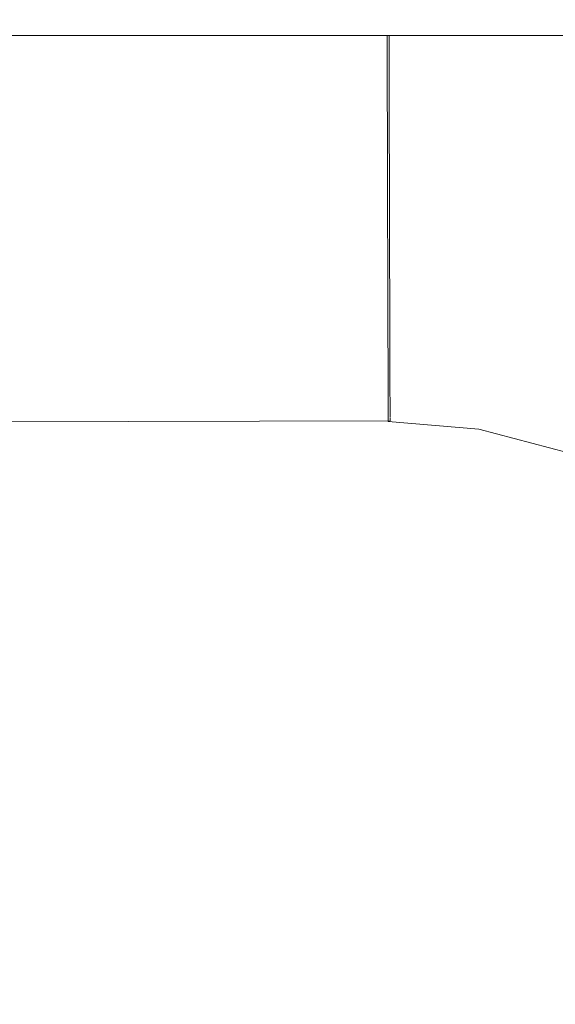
# Model space of a CAD drawing. Header units: millimetres. Extents: x -30280 to 309309, y -17460 to 4378.
# Tile 368 of 656: x 123835 to 123853, y -11015 to -10983. Entities that reach past the tile are written whole.
import ezdxf

# ---------------------------------------------------------------- set-up
doc = ezdxf.new("R2010")
doc.units = ezdxf.units.MM
doc.header["$MEASUREMENT"] = 0
doc.linetypes.add('Wipeout_Contour', pattern=[1000, 0, -1000])
doc.layers.add('P1_PLANTA PRIMERA_3_Nuevo_08_E_Envans secs', color=7, linetype='Continuous')
doc.layers.add('P1_PLANTA PRIMERA_3_Nuevo_09_EI_Mobiliari general', color=7, linetype='Continuous')
doc.layers.add('P1_PLANTA PRIMERA_3_Nuevo_09_EI_Mobiliari general_Pluma_Nº__1', color=7, linetype='Continuous', lineweight=5)

msp = doc.modelspace()

# ---------------------------------------------------------------- wipeouts: each hides what was drawn before it
at = {"color": 254, "linetype": 'Wipeout_Contour', "lineweight": 0, "ltscale": 744380.35708}
msp.add_wipeout([(125602.392, -8989.05), (119928.08, -8989.05), (119928.08, -9336.05), (125456.836, -9336.05), (125456.836, -11434.05), (125602.392, -11434.05)], dxfattribs=at).dxf.layer = 'P1_PLANTA PRIMERA_3_Nuevo_08_E_Envans secs'

# ---------------------------------------------------------------- next in the draw order: wipeouts: each hides what was drawn before it
at = {"color": 254, "linetype": 'Wipeout_Contour', "lineweight": 0, "ltscale": 13224043.01546531}
msp.add_wipeout([(124316.836, -9376.05), (119928.079, -9376.05), (119928.079, -11281.741), (119970.612, -11044.193), (119971.249, -11041.854), (119975.179, -11019.562), (119953.583, -11019.562), (119953.583, -10963.994), (119967.219, -10537.884), (120389.947, -10537.884), (120403.511, -10963.994), (120403.583, -11019.562), (120381.987, -11019.562), (120385.917, -11041.854), (120386.554, -11044.193), (120428.583, -11278.93), (120470.612, -11044.193), (120471.249, -11041.854), (120475.179, -11019.562), (120453.583, -11019.562), (120453.583, -10963.994), (120467.219, -10537.884), (120889.947, -10537.884), (120903.511, -10963.994), (120903.583, -11019.562), (120881.987, -11019.562), (120885.917, -11041.854), (120886.554, -11044.193), (120928.583, -11278.93), (120970.612, -11044.193), (120971.249, -11041.854), (120975.179, -11019.562), (120953.583, -11019.562), (120953.583, -10963.994), (120967.219, -10537.884), (121389.947, -10537.884), (121403.511, -10963.994), (121403.583, -11019.562), (121381.987, -11019.562), (121385.917, -11041.854), (121386.554, -11044.193), (121428.583, -11278.93), (121470.612, -11044.193), (121471.249, -11041.854), (121475.179, -11019.562), (121453.583, -11019.562), (121453.583, -10963.994), (121467.219, -10537.884), (121889.947, -10537.884), (121903.511, -10963.994), (121903.583, -11019.562), (121881.987, -11019.562), (121885.917, -11041.854), (121886.554, -11044.193), (121928.583, -11278.93), (121970.612, -11044.193), (121971.249, -11041.854), (121975.179, -11019.562), (121953.583, -11019.562), (121953.583, -10963.994), (121967.219, -10537.884), (122389.947, -10537.884), (122403.511, -10963.994), (122403.583, -11019.562), (122381.987, -11019.563), (122385.917, -11041.854), (122386.554, -11044.193), (122428.583, -11278.93), (122470.612, -11044.193), (122471.249, -11041.854), (122475.179, -11019.562), (122453.583, -11019.562), (122453.583, -10963.994), (122467.219, -10537.884), (122889.947, -10537.884), (122903.511, -10963.994), (122903.583, -11019.562), (122881.987, -11019.563), (122885.917, -11041.854), (122886.554, -11044.193), (122928.583, -11278.93), (122970.612, -11044.193), (122971.249, -11041.854), (122975.179, -11019.562), (122953.583, -11019.562), (122953.583, -10963.994), (122967.219, -10537.884), (123389.947, -10537.884), (123403.511, -10963.994), (123403.583, -11019.562), (123381.987, -11019.563), (123385.917, -11041.854), (123386.554, -11044.193), (123428.583, -11278.93), (123470.612, -11044.193), (123471.249, -11041.854), (123475.179, -11019.562), (123453.583, -11019.562), (123453.583, -10963.994), (123467.219, -10537.884), (123889.947, -10537.884), (123903.511, -10963.994), (123903.583, -11019.562), (123881.987, -11019.563), (123885.917, -11041.854), (123886.554, -11044.193), (123947.763, -11386.05), (124316.836, -11386.05)], dxfattribs=at).dxf.layer = 'P1_PLANTA PRIMERA_3_Nuevo_08_E_Envans secs'

# ---------------------------------------------------------------- next in the draw order: wipeouts: each hides what was drawn before it
at = {"color": 254, "linetype": 'Wipeout_Contour', "lineweight": 0, "ltscale": 496659.374906}
msp.add_wipeout([(123453.583, -10983.748), (123903.583, -10983.748), (123903.583, -10972.213), (123453.583, -10972.213)], dxfattribs=at).dxf.layer = 'P1_PLANTA PRIMERA_3_Nuevo_09_EI_Mobiliari general'
at = {"color": 254, "linetype": 'Wipeout_Contour', "lineweight": 0, "ltscale": 3476682.209337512}
msp.add_wipeout([(123493.049, -11010.362), (123491.473, -11019.295), (123497.48, -11017.694), (123503.14, -11017.221), (123678.583, -11017.677), (123854.026, -11017.194), (123859.686, -11017.694), (123865.236, -11019.146), (123864.118, -11010.361), (123863.349, -11007.494), (123862.092, -11004.803), (123860.387, -11002.372), (123858.285, -11000.276), (123855.85, -10998.576), (123853.157, -10997.327), (123850.287, -10996.565), (123847.328, -10996.314), (123691.775, -10996.726), (123678.583, -10996.763), (123665.392, -10996.8), (123509.838, -10996.292), (123506.879, -10996.565), (123504.009, -10997.327), (123501.316, -10998.576), (123498.881, -11000.276), (123496.779, -11002.372), (123495.074, -11004.803), (123493.818, -11007.494)], dxfattribs=at).dxf.layer = 'P1_PLANTA PRIMERA_3_Nuevo_09_EI_Mobiliari general'

# ---------------------------------------------------------------- next in the draw order: wipeouts: each hides what was drawn before it
at = {"color": 254, "linetype": 'Wipeout_Contour', "lineweight": 0, "ltscale": 621703.911786}
msp.add_wipeout([(123852.515, -10983.748), (123852.342, -10984.742), (123857.237, -10986.042), (123857.626, -10984.967), (123853.033, -10983.748)], dxfattribs=at).dxf.layer = 'P1_PLANTA PRIMERA_3_Nuevo_09_EI_Mobiliari general'
at = {"color": 254, "linetype": 'Wipeout_Contour', "lineweight": 0, "ltscale": 373016.185648}
msp.add_wipeout([(123850.37, -10996.089), (123853.321, -10996.873), (123850.47, -10995.509)], dxfattribs=at).dxf.layer = 'P1_PLANTA PRIMERA_3_Nuevo_09_EI_Mobiliari general'

# ---------------------------------------------------------------- next in the draw order: linework, layer by layer
at = {"layer": 'P1_PLANTA PRIMERA_3_Nuevo_09_EI_Mobiliari general_Pluma_Nº__1', "color": 7, "linetype": 'Continuous', "lineweight": 5}
msp.add_line((123853.156, -10997.327), (123850.287, -10996.565), dxfattribs=at)

# ---------------------------------------------------------------- next in the draw order: wipeouts: each hides what was drawn before it
at = {"color": 254, "linetype": 'Wipeout_Contour', "lineweight": 0, "ltscale": 373010.076053}
msp.add_wipeout([(123847.356, -10983.748), (123852.342, -10984.742), (123852.515, -10983.748)], dxfattribs=at).dxf.layer = 'P1_PLANTA PRIMERA_3_Nuevo_09_EI_Mobiliari general'
at = {"color": 254, "linetype": 'Wipeout_Contour', "lineweight": 0, "ltscale": 373009.129642}
msp.add_wipeout([(123850.47, -10995.509), (123847.325, -10995.242), (123850.37, -10996.089)], dxfattribs=at).dxf.layer = 'P1_PLANTA PRIMERA_3_Nuevo_09_EI_Mobiliari general'

# ---------------------------------------------------------------- next in the draw order: linework, layer by layer
at = {"layer": 'P1_PLANTA PRIMERA_3_Nuevo_09_EI_Mobiliari general_Pluma_Nº__1', "color": 7, "linetype": 'Continuous', "lineweight": 5}
for p, q in [((123847.323, -10994.42), (123847.325, -10995.22)), ((123847.386, -10994.42), (123847.388, -10995.22))]:
    msp.add_line(p, q, dxfattribs=at)

# ---------------------------------------------------------------- next in the draw order: wipeouts: each hides what was drawn before it
at = {"color": 254, "linetype": 'Wipeout_Contour', "lineweight": 0, "ltscale": 497363.67033}
msp.add_wipeout([(123852.125, -10985.987), (123856.808, -10987.23), (123857.237, -10986.042), (123852.342, -10984.742)], dxfattribs=at).dxf.layer = 'P1_PLANTA PRIMERA_3_Nuevo_09_EI_Mobiliari general'
at = {"color": 254, "linetype": 'Wipeout_Contour', "lineweight": 0, "ltscale": 372694.125836}
msp.add_wipeout([(123691.776, -10996.244), (123847.327, -10995.809), (123691.778, -10995.654)], dxfattribs=at).dxf.layer = 'P1_PLANTA PRIMERA_3_Nuevo_09_EI_Mobiliari general'

# ---------------------------------------------------------------- next in the draw order: linework, layer by layer
at = {"layer": 'P1_PLANTA PRIMERA_3_Nuevo_09_EI_Mobiliari general_Pluma_Nº__1', "color": 7, "linetype": 'Continuous', "lineweight": 5}
for p, q in [((123847.325, -10995.22), (123847.327, -10995.809)), ((123847.388, -10995.22), (123847.39, -10995.809)), ((123847.327, -10995.809), (123847.328, -10996.17)), ((123847.39, -10995.809), (123847.391, -10996.17)), ((123847.328, -10996.17), (123847.328, -10996.314)), ((123847.391, -10996.197), (123847.391, -10996.292)), ((123847.391, -10996.291), (123691.775, -10996.726)), ((123850.287, -10996.565), (123847.328, -10996.314))]:
    msp.add_line(p, q, dxfattribs=at)

# ---------------------------------------------------------------- next in the draw order: wipeouts: each hides what was drawn before it
at = {"color": 254, "linetype": 'Wipeout_Contour', "lineweight": 0, "ltscale": 497344.121999}
msp.add_wipeout([(123847.358, -10984.319), (123847.361, -10985.583), (123852.125, -10985.987), (123852.342, -10984.742)], dxfattribs=at).dxf.layer = 'P1_PLANTA PRIMERA_3_Nuevo_09_EI_Mobiliari general'

# ---------------------------------------------------------------- next in the draw order: wipeouts: each hides what was drawn before it
at = {"color": 254, "linetype": 'Wipeout_Contour', "lineweight": 0, "ltscale": 372664.808639}
msp.add_wipeout([(123678.583, -10983.748), (123678.583, -10984.763), (123847.358, -10984.292)], dxfattribs=at).dxf.layer = 'P1_PLANTA PRIMERA_3_Nuevo_09_EI_Mobiliari general'
at = {"color": 254, "linetype": 'Wipeout_Contour', "lineweight": 0, "ltscale": 497362.789529}
msp.add_wipeout([(123852.125, -10985.987), (123851.895, -10987.314), (123856.349, -10988.497), (123856.808, -10987.23)], dxfattribs=at).dxf.layer = 'P1_PLANTA PRIMERA_3_Nuevo_09_EI_Mobiliari general'

# ---------------------------------------------------------------- next in the draw order: linework, layer by layer
at = {"layer": 'P1_PLANTA PRIMERA_3_Nuevo_09_EI_Mobiliari general_Pluma_Nº__1', "color": 7, "linetype": 'Continuous', "lineweight": 5}
msp.add_line((123453.583, -10983.748), (123903.583, -10983.748), dxfattribs=at)

# ---------------------------------------------------------------- next in the draw order: wipeouts: each hides what was drawn before it
at = {"color": 254, "linetype": 'Wipeout_Contour', "lineweight": 0, "ltscale": 497344.017098}
msp.add_wipeout([(123847.298, -10985.577), (123847.302, -10986.903), (123851.895, -10987.314), (123852.125, -10985.987)], dxfattribs=at).dxf.layer = 'P1_PLANTA PRIMERA_3_Nuevo_09_EI_Mobiliari general'

# ---------------------------------------------------------------- next in the draw order: wipeouts: each hides what was drawn before it
at = {"color": 254, "linetype": 'Wipeout_Contour', "lineweight": 0, "ltscale": 496998.137952}
msp.add_wipeout([(123678.583, -10986.027), (123847.361, -10985.555), (123847.358, -10984.292), (123678.583, -10984.763)], dxfattribs=at).dxf.layer = 'P1_PLANTA PRIMERA_3_Nuevo_09_EI_Mobiliari general'
at = {"color": 254, "linetype": 'Wipeout_Contour', "lineweight": 0, "ltscale": 497361.865389}
msp.add_wipeout([(123851.895, -10987.314), (123851.657, -10988.683), (123855.877, -10989.803), (123856.349, -10988.497)], dxfattribs=at).dxf.layer = 'P1_PLANTA PRIMERA_3_Nuevo_09_EI_Mobiliari general'

# ---------------------------------------------------------------- next in the draw order: linework, layer by layer
at = {"layer": 'P1_PLANTA PRIMERA_3_Nuevo_09_EI_Mobiliari general_Pluma_Nº__1', "color": 7, "linetype": 'Continuous', "lineweight": 5}
for p, q in [((123847.293, -10983.748), (123847.295, -10984.292)), ((123847.356, -10983.748), (123847.358, -10984.292))]:
    msp.add_line(p, q, dxfattribs=at)

# ---------------------------------------------------------------- next in the draw order: wipeouts: each hides what was drawn before it
at = {"color": 254, "linetype": 'Wipeout_Contour', "lineweight": 0, "ltscale": 497344.045032}
msp.add_wipeout([(123847.302, -10986.924), (123847.306, -10988.314), (123851.657, -10988.683), (123851.895, -10987.314)], dxfattribs=at).dxf.layer = 'P1_PLANTA PRIMERA_3_Nuevo_09_EI_Mobiliari general'

# ---------------------------------------------------------------- next in the draw order: wipeouts: each hides what was drawn before it
at = {"color": 254, "linetype": 'Wipeout_Contour', "lineweight": 0, "ltscale": 496998.482821}
msp.add_wipeout([(123678.583, -10987.374), (123847.302, -10986.903), (123847.298, -10985.577), (123678.583, -10986.027)], dxfattribs=at).dxf.layer = 'P1_PLANTA PRIMERA_3_Nuevo_09_EI_Mobiliari general'
at = {"color": 254, "linetype": 'Wipeout_Contour', "lineweight": 0, "ltscale": 497360.925909}
msp.add_wipeout([(123851.657, -10988.683), (123851.419, -10990.051), (123855.405, -10991.11), (123855.877, -10989.803)], dxfattribs=at).dxf.layer = 'P1_PLANTA PRIMERA_3_Nuevo_09_EI_Mobiliari general'

# ---------------------------------------------------------------- next in the draw order: linework, layer by layer
at = {"layer": 'P1_PLANTA PRIMERA_3_Nuevo_09_EI_Mobiliari general_Pluma_Nº__1', "color": 7, "linetype": 'Continuous', "lineweight": 5}
for p, q in [((123847.295, -10984.292), (123847.298, -10985.556)), ((123847.358, -10984.292), (123847.361, -10985.555))]:
    msp.add_line(p, q, dxfattribs=at)

# ---------------------------------------------------------------- next in the draw order: wipeouts: each hides what was drawn before it
at = {"color": 254, "linetype": 'Wipeout_Contour', "lineweight": 0, "ltscale": 497344.069145}
msp.add_wipeout([(123847.306, -10988.314), (123847.31, -10989.703), (123851.419, -10990.051), (123851.657, -10988.683)], dxfattribs=at).dxf.layer = 'P1_PLANTA PRIMERA_3_Nuevo_09_EI_Mobiliari general'

# ---------------------------------------------------------------- next in the draw order: wipeouts: each hides what was drawn before it
at = {"color": 254, "linetype": 'Wipeout_Contour', "lineweight": 0, "ltscale": 745524.511317}
msp.add_wipeout([(123847.365, -10986.902), (123678.583, -10987.374), (123691.801, -10987.411), (123691.797, -10988.726), (123847.306, -10988.292), (123847.302, -10986.924)], dxfattribs=at).dxf.layer = 'P1_PLANTA PRIMERA_3_Nuevo_09_EI_Mobiliari general'
at = {"color": 254, "linetype": 'Wipeout_Contour', "lineweight": 0, "ltscale": 497359.999474}
msp.add_wipeout([(123851.419, -10990.051), (123851.188, -10991.379), (123854.947, -10992.376), (123855.405, -10991.11)], dxfattribs=at).dxf.layer = 'P1_PLANTA PRIMERA_3_Nuevo_09_EI_Mobiliari general'

# ---------------------------------------------------------------- next in the draw order: linework, layer by layer
at = {"layer": 'P1_PLANTA PRIMERA_3_Nuevo_09_EI_Mobiliari general_Pluma_Nº__1', "color": 7, "linetype": 'Continuous', "lineweight": 5}
for p, q in [((123847.298, -10985.556), (123847.302, -10986.902)), ((123847.361, -10985.555), (123847.365, -10986.902))]:
    msp.add_line(p, q, dxfattribs=at)

# ---------------------------------------------------------------- next in the draw order: wipeouts: each hides what was drawn before it
at = {"color": 254, "linetype": 'Wipeout_Contour', "lineweight": 0, "ltscale": 497344.091597}
msp.add_wipeout([(123847.31, -10989.703), (123847.314, -10991.05), (123851.188, -10991.379), (123851.419, -10990.051)], dxfattribs=at).dxf.layer = 'P1_PLANTA PRIMERA_3_Nuevo_09_EI_Mobiliari general'

# ---------------------------------------------------------------- next in the draw order: wipeouts: each hides what was drawn before it
at = {"color": 254, "linetype": 'Wipeout_Contour', "lineweight": 0, "ltscale": 621306.435895}
msp.add_wipeout([(123847.306, -10988.292), (123665.369, -10988.8), (123665.373, -10990.189), (123847.31, -10989.681), (123847.306, -10988.314)], dxfattribs=at).dxf.layer = 'P1_PLANTA PRIMERA_3_Nuevo_09_EI_Mobiliari general'
at = {"color": 254, "linetype": 'Wipeout_Contour', "lineweight": 0, "ltscale": 497359.11399}
msp.add_wipeout([(123850.972, -10992.624), (123854.517, -10993.565), (123854.947, -10992.376), (123851.188, -10991.379)], dxfattribs=at).dxf.layer = 'P1_PLANTA PRIMERA_3_Nuevo_09_EI_Mobiliari general'

# ---------------------------------------------------------------- next in the draw order: linework, layer by layer
at = {"layer": 'P1_PLANTA PRIMERA_3_Nuevo_09_EI_Mobiliari general_Pluma_Nº__1', "color": 7, "linetype": 'Continuous', "lineweight": 5}
for p, q in [((123847.302, -10986.902), (123847.306, -10988.292)), ((123847.365, -10986.902), (123847.369, -10988.291))]:
    msp.add_line(p, q, dxfattribs=at)

# ---------------------------------------------------------------- next in the draw order: wipeouts: each hides what was drawn before it
at = {"color": 254, "linetype": 'Wipeout_Contour', "lineweight": 0, "ltscale": 497344.111433}
msp.add_wipeout([(123851.188, -10991.379), (123847.314, -10991.05), (123847.317, -10992.314), (123850.972, -10992.624)], dxfattribs=at).dxf.layer = 'P1_PLANTA PRIMERA_3_Nuevo_09_EI_Mobiliari general'

# ---------------------------------------------------------------- next in the draw order: wipeouts: each hides what was drawn before it
at = {"color": 254, "linetype": 'Wipeout_Contour', "lineweight": 0, "ltscale": 497026.271108}
msp.add_wipeout([(123691.793, -10990.115), (123691.789, -10991.462), (123847.314, -10991.028), (123847.31, -10989.703)], dxfattribs=at).dxf.layer = 'P1_PLANTA PRIMERA_3_Nuevo_09_EI_Mobiliari general'
at = {"color": 254, "linetype": 'Wipeout_Contour', "lineweight": 0, "ltscale": 497358.296045}
msp.add_wipeout([(123850.972, -10992.624), (123850.776, -10993.749), (123854.128, -10994.639), (123854.517, -10993.565)], dxfattribs=at).dxf.layer = 'P1_PLANTA PRIMERA_3_Nuevo_09_EI_Mobiliari general'

# ---------------------------------------------------------------- next in the draw order: linework, layer by layer
at = {"layer": 'P1_PLANTA PRIMERA_3_Nuevo_09_EI_Mobiliari general_Pluma_Nº__1', "color": 7, "linetype": 'Continuous', "lineweight": 5}
for p, q in [((123847.306, -10988.292), (123847.31, -10989.681)), ((123847.369, -10988.291), (123847.373, -10989.681))]:
    msp.add_line(p, q, dxfattribs=at)

# ---------------------------------------------------------------- next in the draw order: wipeouts: each hides what was drawn before it
at = {"color": 254, "linetype": 'Wipeout_Contour', "lineweight": 0, "ltscale": 497344.127718}
msp.add_wipeout([(123847.317, -10992.314), (123847.32, -10993.456), (123850.776, -10993.749), (123850.972, -10992.624)], dxfattribs=at).dxf.layer = 'P1_PLANTA PRIMERA_3_Nuevo_09_EI_Mobiliari general'

# ---------------------------------------------------------------- next in the draw order: wipeouts: each hides what was drawn before it
at = {"color": 254, "linetype": 'Wipeout_Contour', "lineweight": 0, "ltscale": 497026.7321}
msp.add_wipeout([(123691.786, -10992.726), (123847.317, -10992.292), (123847.314, -10991.028), (123691.789, -10991.462)], dxfattribs=at).dxf.layer = 'P1_PLANTA PRIMERA_3_Nuevo_09_EI_Mobiliari general'

# ---------------------------------------------------------------- next in the draw order: linework, layer by layer
at = {"layer": 'P1_PLANTA PRIMERA_3_Nuevo_09_EI_Mobiliari general_Pluma_Nº__1', "color": 7, "linetype": 'Continuous', "lineweight": 5}
for p, q in [((123847.31, -10989.681), (123847.314, -10991.028)), ((123847.373, -10989.681), (123847.376, -10991.028))]:
    msp.add_line(p, q, dxfattribs=at)

# ---------------------------------------------------------------- next in the draw order: wipeouts: each hides what was drawn before it
at = {"color": 254, "linetype": 'Wipeout_Contour', "lineweight": 0, "ltscale": 497027.158569}
msp.add_wipeout([(123691.786, -10992.726), (123691.783, -10993.868), (123847.32, -10993.434), (123847.317, -10992.314)], dxfattribs=at).dxf.layer = 'P1_PLANTA PRIMERA_3_Nuevo_09_EI_Mobiliari general'

# ---------------------------------------------------------------- next in the draw order: linework, layer by layer
at = {"layer": 'P1_PLANTA PRIMERA_3_Nuevo_09_EI_Mobiliari general_Pluma_Nº__1', "color": 7, "linetype": 'Continuous', "lineweight": 5}
for p, q in [((123847.314, -10991.028), (123847.317, -10992.292)), ((123847.376, -10991.028), (123847.38, -10992.292)), ((123847.317, -10992.292), (123847.321, -10993.434)), ((123847.38, -10992.292), (123847.383, -10993.434)), ((123847.321, -10993.434), (123847.323, -10994.42)), ((123847.383, -10993.434), (123847.386, -10994.42))]:
    msp.add_line(p, q, dxfattribs=at)

doc.saveas('drawing.dxf')
